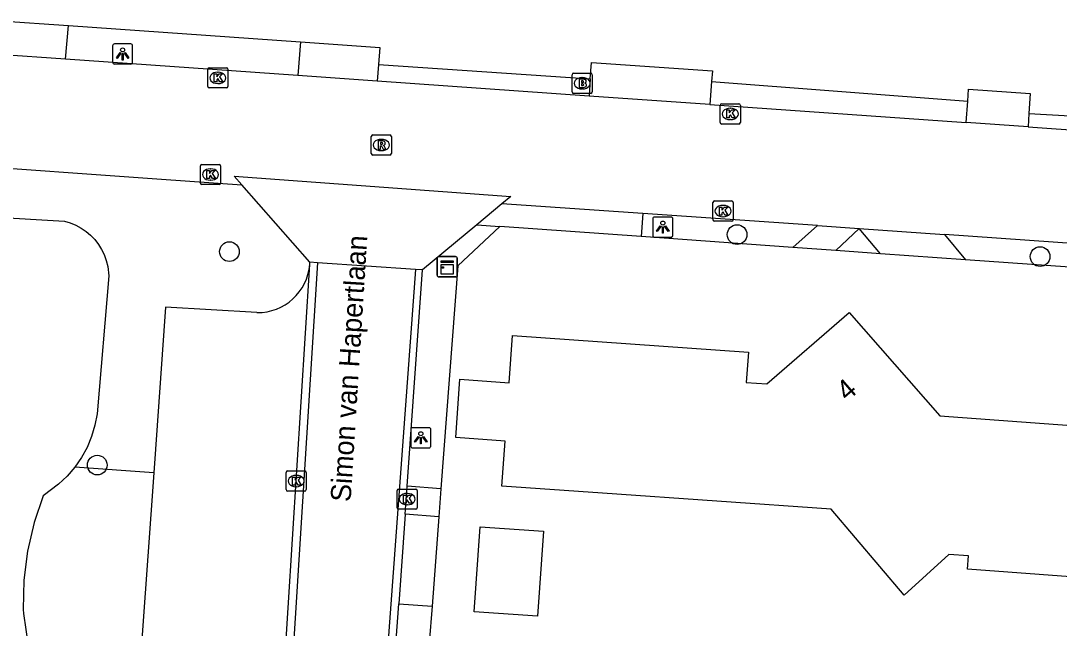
# Model space of a CAD drawing. Extents: x 157321 to 158827, y 386650 to 388532.
# Drawn here: x 158324.3 to 158375.9, y 387502.4 to 387532.5 of the extents above; entities that cross this region are included whole.
import ezdxf

# ---------------------------------------------------------------- set-up
doc = ezdxf.new("R2010")
doc.units = 0
for name, color, linetype in [('IMGEO_Berm_groen', 7, 'Continuous'), ('IMGEO_Boom', 7, 'Continuous'), ('IMGEO_Brandkraan', 7, 'Continuous'), ('IMGEO_Groenvoorziening', 7, 'Continuous'), ('IMGEO_Kast', 7, 'Continuous'), ('IMGEO_Kolk', 7, 'Continuous'), ('IMGEO_Lichtpunt', 7, 'Continuous'), ('IMGEO_Openbare_ruimte_label', 7, 'Continuous'), ('IMGEO_Pand', 7, 'Continuous'), ('IMGEO_Pand_nummerreeks', 7, 'Continuous'), ('IMGEO_Parkeervlak_open', 7, 'Continuous'), ('IMGEO_Rijbaan_lokaal_gesloten', 7, 'Continuous'), ('IMGEO_Rijbaan_lokaal_open', 7, 'Continuous'), ('IMGEO_Rioolput', 7, 'Continuous'), ('IMGEO_Voetpad_open', 7, 'Continuous')]:
    doc.layers.add(name, color=color, linetype=linetype)

msp = doc.modelspace()

# ---------------------------------------------------------------- linework, layer by layer
at = {"layer": 'IMGEO_Berm_groen'}
for points in [[(158355.203, 387522.941), (158355.125, 387521.802)], [(158348.111, 387522.304), (158346.026, 387520.359), (158345.191, 387509.303)], [(158346.966, 387522.386), (158348.111, 387522.304)], [(158355.125, 387521.802), (158348.111, 387522.304)], [(158362.654, 387521.264), (158355.125, 387521.802)], [(158367.002, 387520.953), (158364.778, 387521.112)], [(158378.52, 387520.13), (158371.218, 387520.652)], [(158345.086, 387507.913), (158344.751, 387503.482)]]:
    msp.add_lwpolyline(points, dxfattribs=at)
at = {"layer": 'IMGEO_Boom'}
for centre in [(158359.886, 387521.899), (158334.696, 387521.054), (158374.922, 387520.809), (158328.134, 387510.472)]:
    msp.add_circle(centre, 0.489, dxfattribs=at)
at = {"layer": 'IMGEO_Brandkraan'}
for p, q in [((158351.7, 387528.974), (158351.7, 387529.826)), ((158351.775, 387529.9), (158352.627, 387529.9)), ((158352.188, 387529.68), (158352.213, 387529.68)), ((158352.701, 387529.826), (158352.701, 387528.974)), ((158352.211, 387529.12), (158352.186, 387529.12)), ((158352.627, 387528.9), (158351.775, 387528.9))]:
    msp.add_line(p, q, dxfattribs=at)
for points in [[(158351.7, 387528.974), (158351.7, 387529.826)], [(158351.775, 387529.9), (158352.627, 387529.9)], [(158352.048, 387529.6), (158352.048, 387529.2), (158352.261, 387529.2)], [(158352.279, 387529.6), (158352.048, 387529.6)], [(158352.227, 387529.519), (158352.173, 387529.519), (158352.173, 387529.443)], [(158352.701, 387529.826), (158352.701, 387528.974)], [(158352.173, 387529.443), (158352.226, 387529.443)], [(158352.235, 387529.367), (158352.173, 387529.367), (158352.173, 387529.286)], [(158352.173, 387529.286), (158352.235, 387529.286)], [(158352.627, 387528.9), (158351.775, 387528.9)]]:
    msp.add_lwpolyline(points, dxfattribs=at)
for centre, radius, start, end in [((158351.777, 387529.824), 0.0765, 91.552, 178.448), ((158351.777, 387529.824), 0.0765, 91.552, 178.448), ((158352.228, 387529.481), 0.0379, 267.8285, 90.9355), ((158352.283, 387529.455), 0.145, 59.4692, 91.5367), ((158352.308, 387529.502), 0.0922, 285.5137, 58.1501), ((158352.625, 387529.824), 0.0765, 1.552, 88.448), ((158352.625, 387529.824), 0.0765, 1.552, 88.448), ((158351.777, 387528.976), 0.0765, 181.552, 268.448), ((158351.777, 387528.976), 0.0765, 181.552, 268.448), ((158352.236, 387529.326), 0.0404, 269.8759, 90.5077), ((158352.267, 387529.451), 0.251, 268.6676, 293.5347), ((158352.313, 387529.31), 0.105, 301.3115, 78.989), ((158352.625, 387528.976), 0.0765, 271.552, 358.448), ((158352.625, 387528.976), 0.0765, 271.552, 358.448)]:
    msp.add_arc(centre, radius, start, end, dxfattribs=at)
for centre, major_axis, ratio, start_param, end_param in [((158352.187, 387529.4), (-0.387, 0.002), 0.722429, 4.712389, 7.853982), ((158352.212, 387529.4), (-0.39, 0.002), 0.717154, 1.570796, 4.712389)]:
    msp.add_ellipse(centre, major_axis=major_axis, ratio=ratio, start_param=start_param, end_param=end_param, dxfattribs=at)
at = {"layer": 'IMGEO_Groenvoorziening'}
for points in [[(158326.705, 387532.261), (158338.218, 387531.45)], [(158342.093, 387530.34), (158352.601, 387529.614)], [(158358.62, 387529.489), (158371.335, 387528.519)], [(158374.369, 387527.904), (158385.808, 387527.258)], [(158312.778, 387523.374), (158326.508, 387522.562), (158326.794, 387522.479), (158327.07, 387522.366), (158327.333, 387522.226), (158327.579, 387522.058), (158327.807, 387521.866), (158328.013, 387521.651), (158328.196, 387521.415), (158328.353, 387521.162), (158328.475, 387520.917), (158328.584, 387520.614), (158328.655, 387520.324), (158328.719, 387519.852), (158328.132, 387513.019), (158328.024, 387512.447), (158327.857, 387511.89), (158327.632, 387511.353), (158327.352, 387510.842), (158327.021, 387510.364)], [(158327.021, 387510.364), (158326.642, 387509.922), (158326.218, 387509.523), (158325.458, 387508.945), (158324.999, 387507.62), (158324.67, 387506.207), (158324.491, 387504.767), (158324.463, 387503.316), (158324.471, 387503.116), (158324.707, 387501.532), (158325.173, 387499.998), (158325.225, 387499.866), (158325.705, 387498.83), (158326.291, 387497.851), (158326.975, 387496.938), (158327.752, 387496.102), (158328.611, 387495.352), (158329.545, 387494.695), (158330.542, 387494.14), (158331.591, 387493.692), (158332.682, 387493.356), (158333.801, 387493.136), (158334.938, 387493.034)], [(158330.941, 387510.097), (158327.021, 387510.364)]]:
    msp.add_lwpolyline(points, dxfattribs=at)
at = {"layer": 'IMGEO_Kast'}
for p, q in [((158345.004, 387519.881), (158345.004, 387520.722)), ((158345.004, 387520.722), (158345.004, 387519.881)), ((158345.079, 387520.806), (158345.92, 387520.806)), ((158345.92, 387520.806), (158345.079, 387520.806)), ((158346.004, 387520.731), (158346.004, 387519.89)), ((158346.004, 387519.89), (158346.004, 387520.731)), ((158345.929, 387519.806), (158345.088, 387519.806)), ((158345.088, 387519.806), (158345.929, 387519.806))]:
    msp.add_line(p, q, dxfattribs=at)
for points in [[(158345.199, 387520.596), (158345.799, 387520.596), (158345.799, 387520.511), (158345.199, 387520.511), (158345.199, 387520.596)], [(158345.199, 387520.421), (158345.799, 387520.421), (158345.799, 387519.932), (158345.199, 387519.932), (158345.199, 387520.421)]]:
    msp.add_lwpolyline(points, dxfattribs=at)
msp.add_circle((158345.283, 387520.27), 0.0377, dxfattribs=at)
for centre, start, end in [((158345.082, 387520.728), 92.4484, 184.2845), ((158345.082, 387520.728), 92.4484, 184.2845), ((158345.926, 387520.728), 2.4484, 94.2845), ((158345.926, 387520.728), 2.4484, 94.2845), ((158345.082, 387519.884), 182.4484, 274.2845), ((158345.082, 387519.884), 182.4484, 274.2845), ((158345.926, 387519.884), 272.4484, 4.2845), ((158345.926, 387519.884), 272.4484, 4.2845)]:
    msp.add_arc(centre, 0.0779, start, end, dxfattribs=at)
at = {"layer": 'IMGEO_Kolk'}
for p, q in [((158333.619, 387529.242), (158333.619, 387530.094)), ((158333.694, 387530.168), (158334.546, 387530.168)), ((158334.62, 387530.094), (158334.62, 387529.242)), ((158334.107, 387529.948), (158334.132, 387529.948)), ((158334.546, 387529.168), (158333.694, 387529.168)), ((158334.13, 387529.388), (158334.105, 387529.388)), ((158359.048, 387527.454), (158359.048, 387528.306)), ((158359.123, 387528.38), (158359.975, 387528.38)), ((158359.536, 387528.16), (158359.561, 387528.16)), ((158360.049, 387528.306), (158360.049, 387527.454)), ((158359.559, 387527.6), (158359.534, 387527.6)), ((158359.975, 387527.38), (158359.123, 387527.38)), ((158333.33, 387525.378), (158334.182, 387525.378)), ((158333.255, 387524.452), (158333.255, 387525.304)), ((158333.743, 387525.158), (158333.768, 387525.158)), ((158334.256, 387525.304), (158334.256, 387524.452)), ((158334.182, 387524.378), (158333.33, 387524.378)), ((158333.766, 387524.598), (158333.741, 387524.598)), ((158358.689, 387522.64), (158358.689, 387523.492)), ((158358.764, 387523.566), (158359.616, 387523.566)), ((158359.177, 387523.346), (158359.202, 387523.346)), ((158359.69, 387523.492), (158359.69, 387522.64)), ((158359.2, 387522.786), (158359.175, 387522.786)), ((158359.616, 387522.566), (158358.764, 387522.566)), ((158337.507, 387509.257), (158337.507, 387510.109)), ((158337.582, 387510.183), (158338.434, 387510.183)), ((158337.995, 387509.963), (158338.02, 387509.963)), ((158338.508, 387510.109), (158338.508, 387509.257)), ((158338.018, 387509.403), (158337.993, 387509.403)), ((158338.434, 387509.183), (158337.582, 387509.183)), ((158343.014, 387508.361), (158343.014, 387509.213)), ((158343.089, 387509.287), (158343.941, 387509.287)), ((158343.502, 387509.067), (158343.527, 387509.067)), ((158344.015, 387509.213), (158344.015, 387508.361)), ((158343.525, 387508.507), (158343.5, 387508.507)), ((158343.941, 387508.287), (158343.089, 387508.287))]:
    msp.add_line(p, q, dxfattribs=at)
for points in [[(158333.619, 387529.242), (158333.619, 387530.094)], [(158333.694, 387530.168), (158334.546, 387530.168)], [(158334.62, 387530.094), (158334.62, 387529.242)], [(158333.94, 387529.868), (158334.063, 387529.868), (158334.063, 387529.717), (158334.193, 387529.868), (158334.357, 387529.868), (158334.211, 387529.717), (158334.364, 387529.468), (158334.212, 387529.468), (158334.127, 387529.632), (158334.063, 387529.565), (158334.063, 387529.468), (158333.94, 387529.468), (158333.94, 387529.868)], [(158334.546, 387529.168), (158333.694, 387529.168)], [(158359.048, 387527.454), (158359.048, 387528.306)], [(158359.123, 387528.38), (158359.975, 387528.38)], [(158359.369, 387528.08), (158359.492, 387528.08), (158359.492, 387527.929), (158359.622, 387528.08), (158359.786, 387528.08), (158359.64, 387527.929), (158359.793, 387527.68), (158359.641, 387527.68), (158359.556, 387527.844), (158359.492, 387527.777), (158359.492, 387527.68), (158359.369, 387527.68), (158359.369, 387528.08)], [(158360.049, 387528.306), (158360.049, 387527.454)], [(158359.975, 387527.38), (158359.123, 387527.38)], [(158333.33, 387525.378), (158334.182, 387525.378)], [(158333.255, 387524.452), (158333.255, 387525.304)], [(158333.576, 387525.078), (158333.699, 387525.078), (158333.699, 387524.927), (158333.829, 387525.078), (158333.993, 387525.078), (158333.847, 387524.927), (158334, 387524.678), (158333.848, 387524.678), (158333.763, 387524.842), (158333.699, 387524.775), (158333.699, 387524.678), (158333.576, 387524.678), (158333.576, 387525.078)], [(158334.256, 387525.304), (158334.256, 387524.452)], [(158334.182, 387524.378), (158333.33, 387524.378)], [(158358.689, 387522.64), (158358.689, 387523.492)], [(158358.764, 387523.566), (158359.616, 387523.566)], [(158359.69, 387523.492), (158359.69, 387522.64)], [(158359.01, 387523.266), (158359.133, 387523.266), (158359.133, 387523.115), (158359.263, 387523.266), (158359.427, 387523.266), (158359.281, 387523.115), (158359.434, 387522.866), (158359.282, 387522.866), (158359.197, 387523.03), (158359.133, 387522.963), (158359.133, 387522.866), (158359.01, 387522.866), (158359.01, 387523.266)], [(158359.616, 387522.566), (158358.764, 387522.566)], [(158337.507, 387509.257), (158337.507, 387510.109)], [(158337.582, 387510.183), (158338.434, 387510.183)], [(158337.828, 387509.883), (158337.951, 387509.883), (158337.951, 387509.732), (158338.081, 387509.883), (158338.245, 387509.883), (158338.099, 387509.732), (158338.252, 387509.483), (158338.1, 387509.483), (158338.015, 387509.647), (158337.951, 387509.58), (158337.951, 387509.483), (158337.828, 387509.483), (158337.828, 387509.883)], [(158338.508, 387510.109), (158338.508, 387509.257)], [(158338.434, 387509.183), (158337.582, 387509.183)], [(158343.014, 387508.361), (158343.014, 387509.213)], [(158343.089, 387509.287), (158343.941, 387509.287)], [(158343.335, 387508.987), (158343.458, 387508.987), (158343.458, 387508.836), (158343.588, 387508.987), (158343.752, 387508.987), (158343.606, 387508.836), (158343.759, 387508.587), (158343.607, 387508.587), (158343.522, 387508.751), (158343.458, 387508.684), (158343.458, 387508.587), (158343.335, 387508.587), (158343.335, 387508.987)], [(158344.015, 387509.213), (158344.015, 387508.361)], [(158343.941, 387508.287), (158343.089, 387508.287)]]:
    msp.add_lwpolyline(points, dxfattribs=at)
for centre, start, end in [((158333.696, 387530.092), 91.552, 178.448), ((158333.696, 387530.092), 91.552, 178.448), ((158334.544, 387530.092), 1.552, 88.448), ((158334.544, 387530.092), 1.552, 88.448), ((158333.696, 387529.244), 181.552, 268.448), ((158333.696, 387529.244), 181.552, 268.448), ((158334.544, 387529.244), 271.552, 358.448), ((158334.544, 387529.244), 271.552, 358.448), ((158359.125, 387528.304), 91.552, 178.448), ((158359.125, 387528.304), 91.552, 178.448), ((158359.973, 387528.304), 1.552, 88.448), ((158359.973, 387528.304), 1.552, 88.448), ((158359.125, 387527.456), 181.552, 268.448), ((158359.125, 387527.456), 181.552, 268.448), ((158359.973, 387527.456), 271.552, 358.448), ((158359.973, 387527.456), 271.552, 358.448), ((158333.332, 387525.302), 91.552, 178.448), ((158333.332, 387525.302), 91.552, 178.448), ((158334.18, 387525.302), 1.552, 88.448), ((158334.18, 387525.302), 1.552, 88.448), ((158333.332, 387524.454), 181.552, 268.448), ((158333.332, 387524.454), 181.552, 268.448), ((158334.18, 387524.454), 271.552, 358.448), ((158334.18, 387524.454), 271.552, 358.448), ((158358.766, 387523.49), 91.552, 178.448), ((158358.766, 387523.49), 91.552, 178.448), ((158359.614, 387523.49), 1.552, 88.448), ((158359.614, 387523.49), 1.552, 88.448), ((158358.766, 387522.642), 181.552, 268.448), ((158358.766, 387522.642), 181.552, 268.448), ((158359.614, 387522.642), 271.552, 358.448), ((158359.614, 387522.642), 271.552, 358.448), ((158337.584, 387510.107), 91.552, 178.448), ((158337.584, 387510.107), 91.552, 178.448), ((158338.432, 387510.107), 1.552, 88.448), ((158338.432, 387510.107), 1.552, 88.448), ((158337.584, 387509.259), 181.552, 268.448), ((158337.584, 387509.259), 181.552, 268.448), ((158338.432, 387509.259), 271.552, 358.448), ((158338.432, 387509.259), 271.552, 358.448), ((158343.091, 387509.211), 91.552, 178.448), ((158343.091, 387509.211), 91.552, 178.448), ((158343.939, 387509.211), 1.552, 88.448), ((158343.939, 387509.211), 1.552, 88.448), ((158343.091, 387508.363), 181.552, 268.448), ((158343.091, 387508.363), 181.552, 268.448), ((158343.939, 387508.363), 271.552, 358.448), ((158343.939, 387508.363), 271.552, 358.448)]:
    msp.add_arc(centre, 0.0765, start, end, dxfattribs=at)
for centre, major_axis, ratio, start_param, end_param in [((158334.106, 387529.668), (-0.387, 0.002), 0.722429, 4.712389, 7.853982), ((158334.131, 387529.668), (-0.39, 0.002), 0.717154, 1.570796, 4.712389), ((158359.535, 387527.88), (-0.387, 0.002), 0.722429, 4.712389, 7.853982), ((158359.56, 387527.88), (-0.39, 0.002), 0.717154, 1.570796, 4.712389), ((158333.742, 387524.878), (-0.387, 0.002), 0.722429, 4.712389, 7.853982), ((158333.767, 387524.878), (-0.39, 0.002), 0.717154, 1.570796, 4.712389), ((158359.176, 387523.066), (-0.387, 0.002), 0.722429, 4.712389, 7.853982), ((158359.201, 387523.066), (-0.39, 0.002), 0.717154, 1.570796, 4.712389), ((158337.994, 387509.683), (-0.387, 0.002), 0.722429, 4.712389, 7.853982), ((158338.019, 387509.683), (-0.39, 0.002), 0.717154, 1.570796, 4.712389), ((158343.501, 387508.787), (-0.387, 0.002), 0.722429, 4.712389, 7.853982), ((158343.526, 387508.787), (-0.39, 0.002), 0.717154, 1.570796, 4.712389)]:
    msp.add_ellipse(centre, major_axis=major_axis, ratio=ratio, start_param=start_param, end_param=end_param, dxfattribs=at)
at = {"layer": 'IMGEO_Lichtpunt'}
for p, q in [((158328.897, 387531.258), (158328.897, 387530.451)), ((158328.897, 387531.258), (158328.897, 387530.451)), ((158329.799, 387531.353), (158328.991, 387531.353)), ((158329.799, 387531.353), (158328.991, 387531.353)), ((158329.893, 387530.451), (158329.893, 387531.258)), ((158329.893, 387530.451), (158329.893, 387531.258)), ((158328.991, 387530.357), (158329.799, 387530.357)), ((158328.991, 387530.357), (158329.799, 387530.357)), ((158356.604, 387522.769), (158355.796, 387522.769)), ((158356.604, 387522.769), (158355.796, 387522.769)), ((158355.702, 387522.674), (158355.702, 387521.867)), ((158355.702, 387522.674), (158355.702, 387521.867)), ((158356.698, 387521.867), (158356.698, 387522.674)), ((158356.698, 387521.867), (158356.698, 387522.674)), ((158355.796, 387521.773), (158356.604, 387521.773)), ((158355.796, 387521.773), (158356.604, 387521.773)), ((158343.694, 387512.231), (158343.694, 387511.424)), ((158343.694, 387512.231), (158343.694, 387511.424)), ((158344.596, 387512.326), (158343.788, 387512.326)), ((158344.596, 387512.326), (158343.788, 387512.326)), ((158344.69, 387511.424), (158344.69, 387512.231)), ((158344.69, 387511.424), (158344.69, 387512.231)), ((158343.788, 387511.33), (158344.596, 387511.33)), ((158343.788, 387511.33), (158344.596, 387511.33))]:
    msp.add_line(p, q, dxfattribs=at)
for points in [[(158329.271, 387530.922), (158329.31, 387530.894), (158329.122, 387530.632), (158329.084, 387530.659), (158329.271, 387530.922)], [(158329.373, 387530.874), (158329.42, 387530.874), (158329.42, 387530.552), (158329.373, 387530.552), (158329.373, 387530.874)], [(158329.483, 387530.894), (158329.521, 387530.921), (158329.708, 387530.659), (158329.669, 387530.631), (158329.483, 387530.894)], [(158356.076, 387522.338), (158356.115, 387522.31), (158355.927, 387522.048), (158355.889, 387522.075), (158356.076, 387522.338)], [(158356.178, 387522.29), (158356.225, 387522.29), (158356.225, 387521.968), (158356.178, 387521.968), (158356.178, 387522.29)], [(158356.288, 387522.31), (158356.326, 387522.337), (158356.513, 387522.075), (158356.474, 387522.047), (158356.288, 387522.31)], [(158344.068, 387511.895), (158344.107, 387511.867), (158343.919, 387511.605), (158343.881, 387511.632), (158344.068, 387511.895)], [(158344.17, 387511.847), (158344.217, 387511.847), (158344.217, 387511.525), (158344.17, 387511.525), (158344.17, 387511.847)], [(158344.28, 387511.867), (158344.318, 387511.894), (158344.505, 387511.632), (158344.466, 387511.604), (158344.28, 387511.867)]]:
    msp.add_lwpolyline(points, dxfattribs=at)
for centre in [(158329.396, 387531.056), (158356.201, 387522.472), (158344.193, 387512.029)]:
    msp.add_circle(centre, 0.0994, dxfattribs=at)
for centre, start, end in [((158328.991, 387531.258), 90, 180), ((158328.991, 387531.258), 90, 180), ((158329.799, 387531.258), 0, 90), ((158329.799, 387531.258), 0, 90), ((158328.991, 387530.451), 180, 270), ((158328.991, 387530.451), 180, 270), ((158329.799, 387530.451), 270, 0), ((158329.799, 387530.451), 270, 360), ((158355.796, 387522.674), 90, 180), ((158355.796, 387522.674), 90, 180), ((158356.604, 387522.674), 0, 90), ((158356.604, 387522.674), 0, 90), ((158355.796, 387521.867), 180, 270), ((158355.796, 387521.867), 180, 270), ((158356.604, 387521.867), 270, 0), ((158356.604, 387521.867), 270, 360), ((158343.788, 387512.231), 90, 180), ((158343.788, 387512.231), 90, 180), ((158344.596, 387512.231), 0, 90), ((158344.596, 387512.231), 0, 90), ((158343.788, 387511.424), 180, 270), ((158343.788, 387511.424), 180, 270), ((158344.596, 387511.424), 270, 0), ((158344.596, 387511.424), 270, 360)]:
    msp.add_arc(centre, 0.0946, start, end, dxfattribs=at)
at = {"layer": 'IMGEO_Pand'}
for points in [[(158348.217, 387509.432), (158348.373, 387511.663), (158345.93, 387511.835), (158346.132, 387514.728), (158348.576, 387514.556), (158348.74, 387516.9), (158360.446, 387516.078), (158360.339, 387514.563), (158361.368, 387514.495), (158365.45, 387518.03), (158369.94, 387512.92), (158380.98, 387512.11), (158380.612, 387507.124), (158380.429, 387504.641), (158371.314, 387505.31), (158371.363, 387505.978), (158370.396, 387506.048), (158368.181, 387504.027), (158364.558, 387508.285), (158353.205, 387509.082), (158348.217, 387509.432)], [(158349.981, 387502.986), (158346.836, 387503.206), (158347.13, 387507.416), (158350.276, 387507.196), (158349.981, 387502.986)]]:
    msp.add_lwpolyline(points, dxfattribs=at)
at = {"layer": 'IMGEO_Parkeervlak_open'}
for points in [[(158336.062, 387518.03), (158331.523, 387518.299), (158330.941, 387510.097)], [(158330.941, 387510.097), (158330.224, 387500), (158330.088, 387498.078), (158332.502, 387497.921)]]:
    msp.add_lwpolyline(points, dxfattribs=at)
msp.add_arc((158336.087, 387520.631), 2.601, 269.4462, 355.4119, dxfattribs=at)
at = {"layer": 'IMGEO_Rijbaan_lokaal_gesloten'}
for points in [[(158326.554, 387530.592), (158323.212, 387530.827)], [(158338.094, 387529.782), (158326.554, 387530.592)], [(158342.026, 387529.506), (158338.094, 387529.782)], [(158352.543, 387528.768), (158342.026, 387529.506)], [(158358.533, 387528.347), (158352.543, 387528.768)], [(158358.533, 387528.347), (158371.261, 387527.453)], [(158374.331, 387527.238), (158371.261, 387527.453)], [(158374.331, 387527.238), (158385.741, 387526.437)], [(158309.243, 387526.232), (158310.041, 387526.175), (158331.321, 387524.652), (158335.311, 387524.367)], [(158355.203, 387522.941), (158348.215, 387523.423)], [(158363.881, 387522.343), (158355.203, 387522.941)], [(158363.881, 387522.343), (158365.949, 387522.2)], [(158365.949, 387522.2), (158370.179, 387521.903)], [(158379.788, 387521.235), (158370.179, 387521.903)], [(158339.068, 387520.5), (158337.783, 387500), (158337.501, 387494.452)], [(158343.927, 387520.171), (158342.448, 387500), (158342.199, 387495.545), (158342.319, 387491.073), (158343.64, 387481.315), (158344.361, 387478.227), (158345.181, 387475.032), (158346.151, 387471.8)]]:
    msp.add_lwpolyline(points, dxfattribs=at)
at = {"layer": 'IMGEO_Rijbaan_lokaal_open'}
for points in [[(158335.311, 387524.367), (158334.935, 387524.795), (158348.661, 387523.793), (158348.215, 387523.423)], [(158338.686, 387520.526), (158335.311, 387524.367)], [(158348.215, 387523.423), (158346.966, 387522.386)], [(158346.966, 387522.386), (158344.271, 387520.149)], [(158337.11, 387495.374), (158337.4, 387500), (158338.68, 387520.423)], [(158338.68, 387520.423), (158338.686, 387520.526)], [(158339.068, 387520.5), (158338.686, 387520.526)], [(158343.927, 387520.171), (158339.068, 387520.5)], [(158343.514, 387509.429), (158344.271, 387520.149)], [(158344.271, 387520.149), (158343.927, 387520.171)], [(158343.416, 387508.039), (158343.514, 387509.429)], [(158343.416, 387508.039), (158343.102, 387503.596)], [(158342.975, 387501.788), (158343.102, 387503.596)]]:
    msp.add_lwpolyline(points, dxfattribs=at)
at = {"layer": 'IMGEO_Rioolput'}
for p, q in [((158341.732, 387525.916), (158341.732, 387526.768)), ((158341.807, 387526.842), (158342.659, 387526.842)), ((158342.22, 387526.622), (158342.245, 387526.622)), ((158342.733, 387526.768), (158342.733, 387525.916)), ((158342.243, 387526.062), (158342.218, 387526.062)), ((158342.659, 387525.842), (158341.807, 387525.842))]:
    msp.add_line(p, q, dxfattribs=at)
for points in [[(158341.732, 387525.916), (158341.732, 387526.768)], [(158341.807, 387526.842), (158342.659, 387526.842)], [(158342.321, 387526.54), (158342.069, 387526.542), (158342.069, 387526.142)], [(158342.247, 387526.461), (158342.193, 387526.461), (158342.193, 387526.38)], [(158342.193, 387526.38), (158342.245, 387526.38)], [(158342.733, 387526.768), (158342.733, 387525.916)], [(158342.069, 387526.142), (158342.193, 387526.142), (158342.193, 387526.304), (158342.204, 387526.304)], [(158342.251, 387526.275), (158342.322, 387526.142), (158342.462, 387526.142), (158342.397, 387526.268)], [(158342.659, 387525.842), (158341.807, 387525.842)]]:
    msp.add_lwpolyline(points, dxfattribs=at)
for centre, radius, start, end in [((158341.809, 387526.766), 0.0765, 91.552, 178.448), ((158341.809, 387526.766), 0.0765, 91.552, 178.448), ((158342.229, 387526.569), 0.19, 274.7715, 282.9687), ((158342.253, 387526.365), 0.0964, 77.0061, 93.1865), ((158342.267, 387526.422), 0.0378, 276.6634, 79.6772), ((158342.32, 387526.43), 0.109, 350.3612, 89.416), ((158342.318, 387526.43), 0.112, 277.5842, 350.9817), ((158342.657, 387526.766), 0.0765, 1.552, 88.448), ((158342.657, 387526.766), 0.0765, 1.552, 88.448), ((158341.809, 387525.918), 0.0765, 181.552, 268.448), ((158341.809, 387525.918), 0.0765, 181.552, 268.448), ((158342.203, 387526.251), 0.0533, 26.0293, 88.6989), ((158342.302, 387526.215), 0.108, 29.5134, 73.7905), ((158342.657, 387525.918), 0.0765, 271.552, 358.448), ((158342.657, 387525.918), 0.0765, 271.552, 358.448)]:
    msp.add_arc(centre, radius, start, end, dxfattribs=at)
for centre, major_axis, ratio, start_param, end_param in [((158342.219, 387526.342), (-0.387, 0.002), 0.722429, 4.712389, 7.853982), ((158342.244, 387526.342), (-0.39, 0.002), 0.717154, 1.570796, 4.712389)]:
    msp.add_ellipse(centre, major_axis=major_axis, ratio=ratio, start_param=start_param, end_param=end_param, dxfattribs=at)
at = {"layer": 'IMGEO_Voetpad_open'}
for points in [[(158323.325, 387532.499), (158326.705, 387532.261)], [(158326.554, 387530.592), (158326.705, 387532.261)], [(158338.218, 387531.45), (158338.094, 387529.782)], [(158338.218, 387531.45), (158342.159, 387531.173), (158342.093, 387530.34)], [(158342.093, 387530.34), (158342.026, 387529.506)], [(158352.601, 387529.614), (158352.658, 387530.434), (158358.66, 387530.011), (158358.62, 387529.489)], [(158352.601, 387529.614), (158352.543, 387528.768)], [(158358.62, 387529.489), (158358.533, 387528.347)], [(158371.335, 387528.519), (158371.376, 387529.116), (158374.425, 387528.901), (158374.369, 387527.904)], [(158371.261, 387527.453), (158371.335, 387528.519)], [(158374.369, 387527.904), (158374.331, 387527.238)], [(158362.654, 387521.264), (158363.881, 387522.343)], [(158365.949, 387522.2), (158364.778, 387521.112)], [(158367.002, 387520.953), (158365.949, 387522.2)], [(158370.179, 387521.903), (158371.218, 387520.652)], [(158364.778, 387521.112), (158362.654, 387521.264)], [(158371.218, 387520.652), (158367.002, 387520.953)], [(158345.191, 387509.303), (158343.514, 387509.429)], [(158345.191, 387509.303), (158345.086, 387507.913)], [(158345.086, 387507.913), (158343.416, 387508.039)], [(158343.102, 387503.596), (158344.751, 387503.482)], [(158344.751, 387503.482), (158344.614, 387501.669)]]:
    msp.add_lwpolyline(points, dxfattribs=at)

# ---------------------------------------------------------------- texts
at = {"layer": 'IMGEO_Openbare_ruimte_label'}
msp.add_text('Simon van Hapertlaan', height=1, rotation=86.3879, dxfattribs=at).set_placement((158340.707, 387508.627))
at = {"layer": 'IMGEO_Pand_nummerreeks'}
msp.add_text('4', height=1, rotation=40.8925, dxfattribs=at).set_placement((158365.347, 387513.602))

doc.saveas('drawing.dxf')
